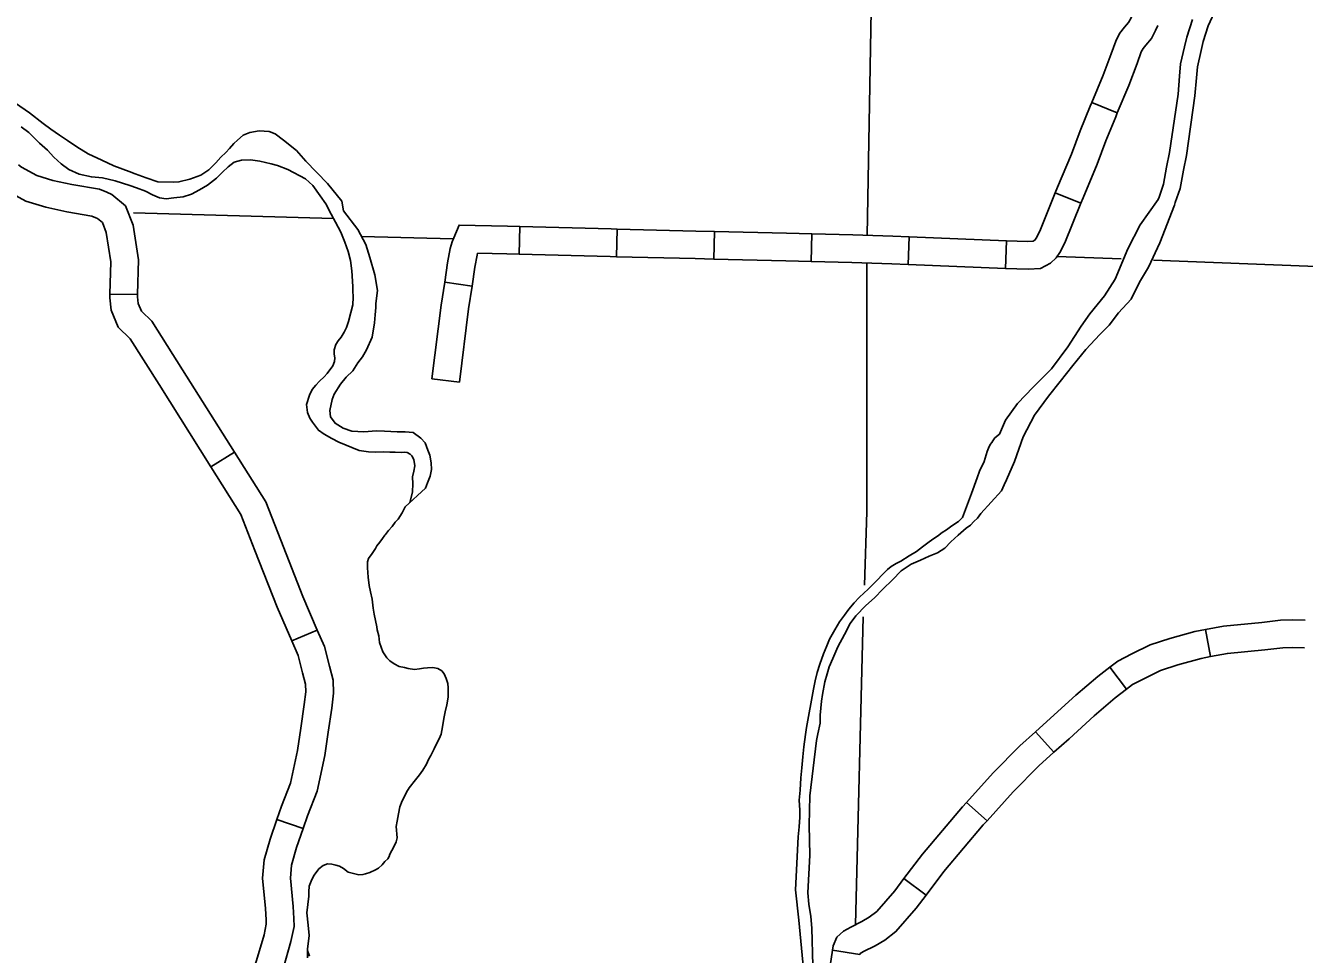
# Model space of a CAD drawing. Extents: x 1196286 to 1268366, y 2040822 to 2082115.
# Drawn here: x 1228935 to 1231536, y 2050108 to 2051997 of the extents above; entities that cross this region are included whole.
import ezdxf

# ---------------------------------------------------------------- set-up
doc = ezdxf.new("R2010")
doc.units = 0
for name, color, linetype in [('60', 7, 'Continuous'), ('61', 7, 'Continuous'), ('62', 7, 'Continuous'), ('Level 71', 7, 'Continuous')]:
    doc.layers.add(name, color=color, linetype=linetype)

msp = doc.modelspace()

# ---------------------------------------------------------------- linework, layer by layer
at = {"layer": '60'}
for points in [[(1230682.4, 2053590.5), (1230646.5, 2051569.8)], [(1229561.2, 2051604.2), (1229154.3, 2051616.1)], [(1229618.2, 2051567.7), (1229804.3, 2051563.1)], [(1231032.7, 2051527), (1231162.9, 2051521.9)], [(1230646, 2051513.5), (1230645.6, 2051008)], [(1231228.9, 2051519.4), (1232623.9, 2051465.3), (1232908.2, 2051455.7)], [(1230640.9, 2050858.6), (1230645.6, 2051008)], [(1230638.5, 2050794), (1230622.9, 2050168)]]:
    msp.add_lwpolyline(points, dxfattribs=at)
at = {"layer": '61'}
for p, q in [((1231103.2, 2051840.5), (1231155.2, 2051818.9)), ((1231029.1, 2051656.5), (1231081.3, 2051635.6)), ((1229940, 2051587.8), (1229938.6, 2051531.6)), ((1230137.9, 2051582.8), (1230136.5, 2051526.6)), ((1230335.9, 2051577.9), (1230334.5, 2051521.6)), ((1230533.8, 2051572.9), (1230532.4, 2051516.7)), ((1230732.1, 2051566.8), (1230729.9, 2051510.5)), ((1230929.9, 2051559.1), (1230927.8, 2051502.9)), ((1229787.2, 2051475.1), (1229842.8, 2051466.8)), ((1229761.4, 2051278.1), (1229817.3, 2051271.1)), ((1231344.9, 2050713.3), (1231334.6, 2050768.6)), ((1231174.2, 2050646.9), (1231139.9, 2050691.5)), ((1231026.3, 2050518.6), (1230988.7, 2050560.5)), ((1230890.2, 2050379.1), (1230848.4, 2050416.8)), ((1230766.2, 2050228.1), (1230721.2, 2050261.9)), ((1230631.7, 2050107.5), (1230576.2, 2050116.2))]:
    msp.add_line(p, q, dxfattribs=at)
for points in [[(1231186.3, 2052019.6), (1231182.4, 2052010.8), (1231178.2, 2052002.7), (1231169.8, 2051993.2), (1231159.8, 2051980.6), (1231152, 2051964.9), (1231143, 2051939.3), (1231126.1, 2051895.5), (1231103.2, 2051840.5)], [(1231237.7, 2051996.6), (1231233.1, 2051986.4), (1231225, 2051970.6), (1231212.9, 2051957), (1231207.6, 2051950.3), (1231203.9, 2051942.9), (1231195.7, 2051919.8), (1231178.4, 2051874.6), (1231155.2, 2051818.9)], [(1231103.2, 2051840.5), (1231099.9, 2051832.6), (1231079.6, 2051782.8), (1231061.8, 2051735.3), (1231033.6, 2051668), (1231029.1, 2051656.5)], [(1231155.2, 2051818.9), (1231151.9, 2051811.1), (1231132, 2051762.2), (1231114.1, 2051714.6), (1231085.7, 2051646.6), (1231081.3, 2051635.6)], [(1231029.1, 2051656.5), (1230997.7, 2051578.4), (1230990.3, 2051564.6), (1230987.4, 2051560.4), (1230986.4, 2051559.4), (1230983.8, 2051558.1), (1230973.2, 2051557.4), (1230929.9, 2051559.1)], [(1231081.3, 2051635.6), (1231048.7, 2051554.5), (1231038.4, 2051535.4), (1231030.7, 2051524), (1231019.5, 2051513.1), (1230998.8, 2051502.7), (1230973.9, 2051501.1), (1230927.8, 2051502.9)], [(1229940, 2051587.8), (1229914.7, 2051588.4), (1229816.6, 2051590.9), (1229806, 2051564.8), (1229802.4, 2051556.8), (1229798.2, 2051543), (1229793, 2051514.4), (1229787.2, 2051475.1)], [(1230137.9, 2051582.8), (1230125.5, 2051583.1), (1229940, 2051587.8)], [(1230335.9, 2051577.9), (1230298.2, 2051578.8), (1230137.9, 2051582.8)], [(1230533.8, 2051572.9), (1230482.3, 2051574.2), (1230335.9, 2051577.9)], [(1230732.1, 2051566.8), (1230698.4, 2051568.1), (1230617.3, 2051570.8), (1230533.8, 2051572.9)], [(1230929.9, 2051559.1), (1230880.6, 2051561), (1230732.1, 2051566.8)], [(1229938.6, 2051531.6), (1229913.3, 2051532.2), (1229854.2, 2051533.7), (1229853, 2051529.8), (1229848.5, 2051505.2), (1229842.8, 2051466.8)], [(1230136.5, 2051526.6), (1230124.1, 2051526.9), (1229938.6, 2051531.6)], [(1230334.5, 2051521.6), (1230296.8, 2051522.6), (1230136.5, 2051526.6)], [(1230532.4, 2051516.7), (1230480.9, 2051518), (1230334.5, 2051521.6)], [(1230729.9, 2051510.5), (1230696.3, 2051511.8), (1230615.6, 2051514.6), (1230532.4, 2051516.7)], [(1230927.8, 2051502.9), (1230878.4, 2051504.8), (1230729.9, 2051510.5)], [(1229787.2, 2051475.1), (1229780.1, 2051428), (1229761.4, 2051278.1)], [(1229842.8, 2051466.8), (1229835.9, 2051420.4), (1229817.3, 2051271.1)], [(1231139.9, 2050691.5), (1231156.2, 2050704), (1231185, 2050718.7), (1231221.7, 2050737.2), (1231261.9, 2050750.2), (1231313, 2050764.6), (1231334.6, 2050768.6)], [(1231334.6, 2050768.6), (1231371.5, 2050775.4), (1231449.2, 2050782.6), (1231487.1, 2050787.4), (1231512.1, 2050788.2), (1231537.2, 2050787.5)], [(1231174.2, 2050646.9), (1231186.3, 2050656.2), (1231210.4, 2050668.5), (1231243.1, 2050685), (1231278.2, 2050696.4), (1231325.7, 2050709.7), (1231344.9, 2050713.3)], [(1231344.9, 2050713.3), (1231379.2, 2050719.7), (1231455.3, 2050726.7), (1231491.6, 2050731.2), (1231512.3, 2050731.9), (1231535.8, 2050731.3)], [(1230988.7, 2050560.5), (1231019.6, 2050588.1), (1231071.1, 2050634.9), (1231115.7, 2050672.9), (1231139.9, 2050691.5)], [(1231026.3, 2050518.6), (1231057.3, 2050546.3), (1231108.3, 2050592.7), (1231151.1, 2050629.2), (1231174.2, 2050646.9)], [(1230848.4, 2050416.8), (1230902.8, 2050477.1), (1230956.7, 2050531.9), (1230988.7, 2050560.5)], [(1230890.2, 2050379.1), (1230943.7, 2050438.5), (1230995.5, 2050491.1), (1231026.3, 2050518.6)], [(1230721.2, 2050261.9), (1230758.7, 2050311.6), (1230840.3, 2050407.8), (1230848.4, 2050416.8)], [(1230766.2, 2050228.1), (1230802.6, 2050276.4), (1230882.7, 2050370.8), (1230890.2, 2050379.1)], [(1230576.2, 2050116.2), (1230577.6, 2050125.2), (1230584.7, 2050142.6), (1230598.3, 2050155.1), (1230613.2, 2050163.2), (1230635.8, 2050174.3), (1230650.7, 2050183.1), (1230666.1, 2050195.1), (1230702.5, 2050237.1), (1230721.2, 2050261.9)], [(1230631.7, 2050107.5), (1230632, 2050109.4), (1230639.1, 2050113.3), (1230662.5, 2050124.8), (1230682.4, 2050136.5), (1230704.9, 2050154), (1230746.3, 2050201.7), (1230766.2, 2050228.1)], [(1230548.5, 2049918.1), (1230548.6, 2049919.6), (1230550.6, 2049974.2), (1230562.2, 2050028.3), (1230573.3, 2050098), (1230576.2, 2050116.2)]]:
    msp.add_lwpolyline(points, dxfattribs=at)
at = {"layer": '62'}
for points in [[(1231271.2, 2051631.5), (1231273, 2051636.7), (1231282.9, 2051665.2), (1231289.6, 2051702.5), (1231295.8, 2051732.6), (1231313.2, 2051853.5), (1231316, 2051890.4), (1231318.3, 2051913), (1231325.8, 2051945.9), (1231330.1, 2051964), (1231340.2, 2051996.3), (1231352.3, 2052022.8)], [(1231238.3, 2051642.6), (1231240.1, 2051647.9), (1231249.2, 2051674), (1231255.5, 2051709), (1231261.6, 2051738.6), (1231278.7, 2051857.3), (1231281.5, 2051893.5), (1231283.9, 2051918.6), (1231292, 2051953.7), (1231296.6, 2051973.2), (1231307.8, 2052008.8)], [(1228942.8, 2051819.4), (1228914.6, 2051839)], [(1228942.8, 2051819.4), (1228970.6, 2051797.2), (1228986.2, 2051786.1), (1229004, 2051773.8), (1229020, 2051763), (1229039.3, 2051750), (1229061.9, 2051736.1), (1229090.2, 2051722.6), (1229114, 2051711.3), (1229145.3, 2051699.6), (1229158, 2051694.9), (1229180, 2051686.7), (1229203.5, 2051678.5), (1229236.5, 2051678.1), (1229246.6, 2051678.7), (1229268.7, 2051684), (1229291, 2051692.3), (1229307.6, 2051703.4), (1229322, 2051717.5), (1229331.9, 2051729), (1229341.8, 2051738.3), (1229349.4, 2051746.8), (1229358.1, 2051756.5), (1229366.1, 2051763.9), (1229377.5, 2051773.5), (1229390.6, 2051779), (1229410.2, 2051782.4), (1229430.4, 2051781), (1229442.7, 2051776.4), (1229459.7, 2051763.3), (1229485.7, 2051742.7), (1229504.9, 2051720.6), (1229548.8, 2051675.6), (1229578.3, 2051639.5), (1229581.4, 2051619.9), (1229610.9, 2051581.9), (1229626.6, 2051551.6), (1229634.8, 2051525.1), (1229645.2, 2051489.6), (1229650.8, 2051457.6), (1229647.4, 2051431.3), (1229647.3, 2051423), (1229646, 2051408.4), (1229644.2, 2051391.9), (1229639.7, 2051363), (1229628.1, 2051337.2), (1229620.1, 2051323), (1229610.9, 2051310.4), (1229600.2, 2051294.7), (1229586.6, 2051281.4), (1229575.5, 2051267.2), (1229562.5, 2051247.1), (1229558.2, 2051236.2), (1229553.8, 2051214.1), (1229555.1, 2051200.9), (1229564.3, 2051187.7), (1229580.7, 2051178), (1229598.2, 2051171.8), (1229622.9, 2051170.7), (1229648.8, 2051172.2), (1229664.9, 2051171.6), (1229690.7, 2051170.1), (1229706.8, 2051170.3), (1229723.3, 2051168.9), (1229738.8, 2051157.8), (1229747.3, 2051148.3), (1229752.7, 2051133.1), (1229757.1, 2051122.9), (1229759.9, 2051107.1), (1229760.5, 2051093.9), (1229757.6, 2051080.1), (1229752.2, 2051066.6), (1229748.3, 2051056.1), (1229707.1, 2051017.7)], [(1228925.9, 2051791), (1228941.5, 2051779.2), (1228963, 2051757.8), (1228979.2, 2051743.3), (1228992.5, 2051728.8), (1229007.3, 2051715.5), (1229022.5, 2051703.6), (1229043.8, 2051694.6), (1229068.8, 2051688.7), (1229091.2, 2051686.8), (1229117, 2051681.2), (1229147.2, 2051671.4), (1229160.6, 2051666.7), (1229178.5, 2051659.7), (1229193, 2051652.3), (1229207.2, 2051646.5), (1229221, 2051644.4), (1229236.4, 2051646.1), (1229255.5, 2051648.5), (1229272.5, 2051653.5), (1229288.7, 2051662.7), (1229304.9, 2051672.2), (1229323.1, 2051686.6), (1229335.2, 2051698.5), (1229347, 2051709.6), (1229359.1, 2051718.9), (1229374.2, 2051723.2), (1229392.1, 2051723.7), (1229411.2, 2051721.1), (1229434.4, 2051715.6), (1229447.1, 2051712), (1229468.3, 2051703.8), (1229504.4, 2051684.9), (1229518.8, 2051671.5), (1229534.2, 2051650.6), (1229545.6, 2051633.9), (1229556.6, 2051613.1), (1229565, 2051596.8), (1229576, 2051576.7), (1229583.9, 2051555.9), (1229590.8, 2051537), (1229595.8, 2051518.9), (1229598.5, 2051497.8), (1229600.3, 2051465.8), (1229600.6, 2051457.9), (1229601.1, 2051444), (1229600.5, 2051429), (1229596.6, 2051412.8), (1229591.5, 2051394.9), (1229587.2, 2051382.5), (1229582.6, 2051373.2), (1229576.4, 2051363.1), (1229570.3, 2051355.7), (1229565.7, 2051348.2), (1229562.6, 2051337.3), (1229562.5, 2051328.3), (1229563.5, 2051321.2), (1229563, 2051313.7), (1229559.5, 2051304.3), (1229548.1, 2051289), (1229542.4, 2051282.3), (1229532.5, 2051273.1), (1229525.3, 2051265.3), (1229518, 2051256.4), (1229512.3, 2051244.8), (1229506.4, 2051225.7), (1229508.4, 2051209.9), (1229513.1, 2051198.5), (1229518.3, 2051189.8), (1229530.4, 2051173.5), (1229542.3, 2051165.4), (1229557.9, 2051156.9)], [(1230840.2, 2050995.9), (1230858.5, 2051044.9), (1230870.5, 2051076.7), (1230874.8, 2051090.5), (1230884.4, 2051109.9), (1230890.7, 2051130.2), (1230893, 2051137.3), (1230896.9, 2051144.7), (1230900.3, 2051148.8), (1230901.9, 2051152.2), (1230906.4, 2051158.1), (1230915.5, 2051165.9), (1230927.9, 2051194.3), (1230952, 2051227.8), (1230984.2, 2051261.2), (1231021.5, 2051298.7), (1231054.3, 2051343.4), (1231081.9, 2051385.1), (1231099.5, 2051410.3), (1231129.1, 2051447.3), (1231150.9, 2051481), (1231176.5, 2051542.8), (1231201.5, 2051591.1), (1231238.3, 2051642.6)], [(1230877.7, 2051004), (1230920, 2051050.4), (1230925.4, 2051062.7), (1230930, 2051072.5), (1230945.9, 2051110.2), (1230963.8, 2051160.4), (1230986.8, 2051204.4), (1231015.1, 2051242.8), (1231038.7, 2051272.5), (1231064.6, 2051305.6), (1231091.3, 2051337.6), (1231119.4, 2051368.4), (1231138.8, 2051387.3), (1231157.9, 2051412.6), (1231183.6, 2051440), (1231200.4, 2051475.1), (1231218.5, 2051505.6), (1231242, 2051554.8), (1231271.2, 2051631.5)], [(1229557.9, 2051156.9), (1229572, 2051149.6), (1229613.4, 2051132.4), (1229632.5, 2051129.9), (1229647.1, 2051129.3), (1229662.4, 2051129.5), (1229675.9, 2051129.3), (1229686.4, 2051129.2), (1229698.7, 2051128.6), (1229705.9, 2051129.3), (1229710.7, 2051128.5), (1229716.7, 2051125), (1229720.4, 2051121.9), (1229724.8, 2051114), (1229726.5, 2051101.5), (1229724.5, 2051090.7), (1229722, 2051079), (1229722.2, 2051064.8), (1229721.6, 2051048.6), (1229716.1, 2051026.2)], [(1229707.1, 2051017.7), (1229700.5, 2051005.4), (1229692.4, 2050992.8), (1229686.4, 2050986.5), (1229680.2, 2050978), (1229673, 2050969.4), (1229666.9, 2050961.6), (1229665.7, 2050960.2), (1229660.7, 2050953.5), (1229655.4, 2050946), (1229648.9, 2050938.3), (1229646.6, 2050933), (1229642.4, 2050926.7), (1229638.5, 2050921.1), (1229635.5, 2050917.8), (1229632.4, 2050913), (1229630, 2050905.9), (1229630.2, 2050893.5), (1229631.4, 2050874.7), (1229633.8, 2050858.1), (1229636.2, 2050844.9), (1229639.4, 2050830.2), (1229641.7, 2050811.8), (1229643.8, 2050799.7), (1229649, 2050773.7), (1229649.6, 2050767.7), (1229653.2, 2050755.6), (1229654.9, 2050741.7), (1229657.7, 2050732.3), (1229661.7, 2050722.8), (1229669.4, 2050711), (1229676, 2050704.6), (1229684.2, 2050698.8), (1229694.6, 2050693.4), (1229705.8, 2050690.9), (1229713.2, 2050689.3), (1229725.6, 2050687.3), (1229735.7, 2050688.6), (1229743.9, 2050689.6), (1229752.6, 2050690.2), (1229763.1, 2050690.8), (1229773.5, 2050689.1), (1229781.3, 2050684.1), (1229786.1, 2050678), (1229790.4, 2050668.6), (1229793.7, 2050658.4), (1229794.6, 2050649.4), (1229794.4, 2050631), (1229791.5, 2050615.2), (1229787.9, 2050601), (1229785.8, 2050587.1), (1229782.9, 2050570.7), (1229780.1, 2050555.7), (1229775.8, 2050546.3), (1229770, 2050534.4), (1229766.1, 2050525.5), (1229758.8, 2050512.1), (1229754.2, 2050503.9), (1229749.9, 2050494.2), (1229742.6, 2050482.6), (1229735.7, 2050472.6), (1229728.1, 2050462.9), (1229714.7, 2050446.6), (1229709.7, 2050437.7), (1229705.5, 2050428.7), (1229700.8, 2050420.2), (1229695.8, 2050407.5), (1229693.3, 2050393.2), (1229690.4, 2050378.3), (1229688.8, 2050367.4), (1229690.7, 2050344.4), (1229688.3, 2050336.6), (1229683.6, 2050326.1), (1229675.9, 2050311.6), (1229674, 2050306.8), (1229671.7, 2050301.9), (1229665.6, 2050296.4), (1229660.2, 2050289.7), (1229652.3, 2050282.7), (1229646.6, 2050279.4), (1229635.3, 2050274.3), (1229626.2, 2050271.1), (1229621, 2050270), (1229612.8, 2050269.5)], [(1230525.7, 2050233), (1230529.6, 2050309.4), (1230528.2, 2050370.3), (1230529.9, 2050429.8), (1230543.6, 2050542.3), (1230546.4, 2050556.1), (1230550.9, 2050578.2), (1230551.2, 2050594.4), (1230553.5, 2050622.5), (1230555.6, 2050636.4), (1230560.4, 2050662.2), (1230565.2, 2050677.9), (1230569.5, 2050692.1), (1230576.5, 2050709.3), (1230586.6, 2050733.2), (1230600.5, 2050758.5), (1230612.1, 2050780.5), (1230623.6, 2050796.5), (1230643.7, 2050817.2), (1230661.2, 2050833.1), (1230678.3, 2050850.1), (1230698.1, 2050869.3), (1230715.3, 2050887.8), (1230735.7, 2050901), (1230754.9, 2050909.4), (1230772.3, 2050917.7), (1230789.2, 2050924.6), (1230804.7, 2050934.1), (1230816.6, 2050946.7), (1230831.4, 2050960.4), (1230848.1, 2050974.4), (1230856.4, 2050980.3), (1230863.3, 2050987.7), (1230870.9, 2050995.1), (1230877.7, 2051004)], [(1230500.5, 2050239), (1230506.1, 2050346.8), (1230508.3, 2050367), (1230509.4, 2050386.9), (1230509.6, 2050401.2), (1230508.4, 2050421.5), (1230510.2, 2050441.4), (1230511.7, 2050466.5), (1230513.9, 2050486.8), (1230515.4, 2050509.6), (1230517.6, 2050529.5), (1230521.3, 2050554.6), (1230523, 2050568.9), (1230537.4, 2050646.8), (1230541, 2050664), (1230545, 2050681.2), (1230550.5, 2050698.1), (1230557.6, 2050719), (1230564.2, 2050735), (1230570, 2050748.8), (1230580.4, 2050767.8), (1230590, 2050783.8), (1230600.7, 2050797.6), (1230609.5, 2050809.5), (1230619.9, 2050822.4), (1230630.5, 2050833.2), (1230640.4, 2050843.2), (1230648, 2050849.8), (1230659.8, 2050861.6), (1230667.8, 2050869.4), (1230677.3, 2050879.4), (1230688, 2050890.1), (1230695.5, 2050896.4), (1230705.7, 2050902.3), (1230714.8, 2050907.4), (1230732.2, 2050918), (1230747, 2050927.2), (1230759.1, 2050936.7), (1230769.7, 2050944.8), (1230780.3, 2050951.8), (1230789.4, 2050958), (1230799.2, 2050965.4), (1230807.9, 2050971.3), (1230818.5, 2050979), (1230832.5, 2050987.8), (1230840.2, 2050995.9)], [(1229612.8, 2050269.5), (1229590.9, 2050275.1), (1229581.3, 2050282.6), (1229573.1, 2050287.3), (1229566, 2050289.3), (1229557.8, 2050290.9), (1229549.2, 2050291.8), (1229540.1, 2050288.5), (1229531, 2050281.5), (1229521.9, 2050268.5), (1229516.9, 2050260), (1229511.4, 2050246.2), (1229510.8, 2050234.5), (1229510.7, 2050225.9), (1229508.6, 2050209.4), (1229506.8, 2050192.1), (1229509.5, 2050166.9), (1229511.8, 2050146.1), (1229508.1, 2050118.5)], [(1230500.5, 2050239), (1230507.6, 2050177.2), (1230514.3, 2050105.9), (1230517.7, 2050070.3), (1230508.1, 2050018.6), (1230491.1, 2049962.6), (1230486.6, 2049915.5), (1230484.6, 2049868.2), (1230480.1, 2049821.1), (1230465.6, 2049767.3), (1230444.1, 2049720.9), (1230402.9, 2049670.6), (1230362.1, 2049629.8), (1230294, 2049575.9), (1230248.1, 2049530.5), (1230206.5, 2049470.8), (1230181, 2049445.9), (1230151.2, 2049432.9), (1230118.9, 2049420.1), (1230079.8, 2049417.1), (1230038.3, 2049418.8), (1229975.1, 2049442.8), (1229906, 2049460.4)], [(1230536.2, 2050085.2), (1230533.6, 2050160.8), (1230531.7, 2050184.4), (1230528, 2050209.7), (1230525.7, 2050233)], [(1229508.1, 2050118.5), (1229508.4, 2050111), (1229508.2, 2050100.5)], [(1229508.2, 2050115.6), (1229512.4, 2050103.8)]]:
    msp.add_lwpolyline(points, dxfattribs=at)
at = {"layer": 'Level 71'}
for p, q in [((1229162.8, 2051449.4), (1229106.5, 2051450.7)), ((1229162.8, 2051449.4), (1229162.8, 2051449.4)), ((1229311.9, 2051099), (1229359.5, 2051129)), ((1229528, 2050767.3), (1229476.4, 2050745)), ((1229528, 2050767.3), (1229528, 2050767.3)), ((1229446.1, 2050382.2), (1229499.3, 2050363.8))]:
    msp.add_line(p, q, dxfattribs=at)
for points in [[(1228920.7, 2051713.5), (1228926.5, 2051708.7), (1228957.5, 2051691.5), (1228990, 2051681.6), (1229029.1, 2051673.3), (1229085.3, 2051663.6), (1229099.8, 2051657.5)], [(1228884.7, 2051670.3), (1228894.6, 2051662), (1228935.4, 2051639.5), (1228975.9, 2051627), (1229018.5, 2051618), (1229069.4, 2051609.3), (1229077.9, 2051605.7)], [(1229099.8, 2051657.5), (1229110.3, 2051653.1), (1229138.3, 2051629.8), (1229153.6, 2051590.7), (1229164.5, 2051520), (1229162.8, 2051449.4)], [(1229077.9, 2051605.7), (1229080.8, 2051604.5), (1229091.2, 2051595.8), (1229099, 2051576), (1229108.1, 2051516.4), (1229106.5, 2051450.7)], [(1229106.5, 2051450.7), (1229106.4, 2051442.7), (1229109, 2051417.6), (1229123.1, 2051383), (1229147.8, 2051359.7), (1229206.4, 2051266.5)], [(1229254, 2051296.5), (1229191.6, 2051395.7), (1229170.6, 2051415.5), (1229164.1, 2051431.4), (1229162.7, 2051445), (1229162.8, 2051449.4)], [(1229359.5, 2051129), (1229254, 2051296.5)], [(1229206.4, 2051266.5), (1229311.9, 2051099)], [(1229359.5, 2051129), (1229423.2, 2051027.8), (1229453.8, 2050949.8)], [(1229311.9, 2051099), (1229372.8, 2051002.3), (1229401.4, 2050929.3)], [(1229453.8, 2050949.8), (1229498.6, 2050835.3), (1229528, 2050767.3)], [(1229401.4, 2050929.3), (1229446.6, 2050813.8), (1229476.4, 2050745)], [(1229550.4, 2050559.7), (1229557.5, 2050608.6), (1229560.8, 2050639.1), (1229560.3, 2050665.2), (1229552.8, 2050694), (1229542.7, 2050733.5), (1229528, 2050767.3)], [(1229476.4, 2050745), (1229489.3, 2050715.2), (1229498.3, 2050679.9), (1229504.2, 2050657.4), (1229504.5, 2050641.5), (1229501.7, 2050615.7), (1229494.8, 2050567.8)], [(1229494.8, 2050567.8), (1229488.1, 2050522), (1229473.8, 2050455.9), (1229455.4, 2050408.9), (1229446.1, 2050382.2)], [(1229499.3, 2050363.8), (1229508.1, 2050389.4), (1229527.9, 2050439.5), (1229543.5, 2050512), (1229550.4, 2050559.7)], [(1229446.1, 2050382.2), (1229432.2, 2050341.9), (1229420.1, 2050299.6), (1229416.9, 2050262.4), (1229422.9, 2050201.2), (1229424, 2050178)], [(1229499.3, 2050363.8), (1229485.8, 2050324.9), (1229475.7, 2050289.4), (1229473.4, 2050262.8), (1229479.1, 2050205.2), (1229480.2, 2050180.6)], [(1229424, 2050178), (1229424.4, 2050169.1), (1229419.8, 2050147.4), (1229404.8, 2050095.5), (1229380.5, 2050025.4), (1229369.7, 2050003.4)], [(1229480.2, 2050180.6), (1229481, 2050164.4), (1229474.3, 2050133.6), (1229458.4, 2050078.5), (1229432.5, 2050003.7), (1229420.1, 2049978.6)]]:
    msp.add_lwpolyline(points, dxfattribs=at)

doc.saveas('drawing.dxf')
